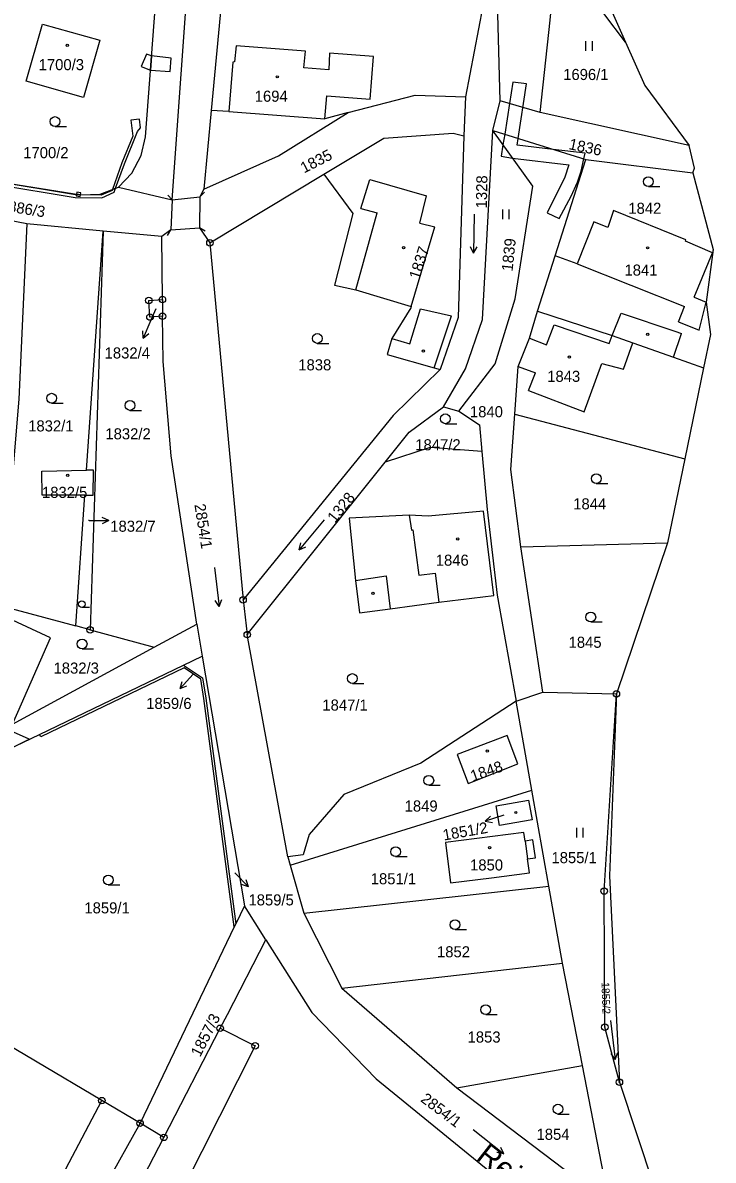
# Model space of a CAD drawing. Extents: x -562167 to -556918, y -1077891 to -1070763.
# Drawn here: x -560057.2 to -559951.3, y -1076245.2 to -1076070.7 of the extents above; entities that cross this region are included whole.
import ezdxf

# ---------------------------------------------------------------- set-up
doc = ezdxf.new("R2010")
doc.units = 0
for name, color, linetype in [('Hranice parcel', 7, 'Continuous'), ('Parcelní čísla', 7, 'Continuous'), ('Pop  PČ popisy', 7, 'Continuous'), ('Vnitřní kresba', 7, 'Continuous'), ('Věcná břemena k části', 7, 'Continuous'), ('Značky bodu BP', 7, 'Continuous'), ('Značky budov', 7, 'Continuous'), ('Značky kultur', 7, 'Continuous')]:
    doc.layers.add(name, color=color, linetype=linetype)

msp = doc.modelspace()

# ---------------------------------------------------------------- linework, layer by layer
at = {"layer": 'Hranice parcel'}
for p, q in [((-560025.53, -1076054.65), (-560028.3, -1076084.18)), ((-559989.29, -1076082.11), (-559989.54, -1076088.08)), ((-559985.13, -1076087.28), (-559983.96, -1076082.71)), ((-559977.87, -1076084.51), (-559983.96, -1076082.71)), ((-560028.3, -1076084.18), (-560029.44, -1076096.28)), ((-559955.02, -1076089.55), (-559977.87, -1076084.51)), ((-559985.13, -1076087.28), (-559970.86, -1076091.73)), ((-559975.55, -1076106.5), (-559970.86, -1076091.73)), ((-559970.86, -1076091.73), (-559954.43, -1076093.78)), ((-560028.49, -1076104.49), (-560011.02, -1076093.97)), ((-559954.43, -1076093.78), (-559951.31, -1076105.52)), ((-560042.52, -1076095.98), (-560034.28, -1076097.89)), ((-560030.04, -1076097.42), (-560030.08, -1076102.21)), ((-560029.44, -1076096.28), (-560030.04, -1076097.42)), ((-560056.59, -1076101.57), (-560072.36, -1076098.55)), ((-560034.28, -1076097.89), (-560034.5, -1076102.52)), ((-560044.85, -1076102.69), (-560056.59, -1076101.57)), ((-560047.4, -1076139.36), (-560044.85, -1076102.69)), ((-560044.85, -1076102.69), (-560046.87, -1076163.85)), ((-560035.89, -1076103.54), (-560044.85, -1076102.69)), ((-560034.5, -1076102.52), (-560035.89, -1076103.54)), ((-560030.08, -1076102.21), (-560028.49, -1076104.49)), ((-560035.78, -1076113.21), (-560035.89, -1076103.54)), ((-560028.49, -1076104.49), (-560023.41, -1076159.25)), ((-559978.25, -1076115), (-559975.55, -1076106.5)), ((-560035.78, -1076113.21), (-560035.76, -1076115.77)), ((-559952.78, -1076123.67), (-559955.67, -1076137.64)), ((-559992.67, -1076129.64), (-559990.3, -1076130.3)), ((-559981.76, -1076130.76), (-559955.67, -1076137.64)), ((-560022.76, -1076164.59), (-560001.61, -1076138.12)), ((-559955.67, -1076137.64), (-559958.33, -1076150.52)), ((-560049.07, -1076163.26), (-560047.67, -1076143.19)), ((-559980.8, -1076151.13), (-559958.33, -1076150.52)), ((-559977.45, -1076173.43), (-559980.8, -1076151.13)), ((-559958.33, -1076150.52), (-559966.16, -1076173.69)), ((-560062.24, -1076159.7), (-560049.07, -1076163.26)), ((-560023.41, -1076159.25), (-560022.76, -1076164.59)), ((-560046.87, -1076163.85), (-560049.07, -1076163.26)), ((-560037.03, -1076166.51), (-560030.49, -1076162.96)), ((-560030.49, -1076162.96), (-560029.66, -1076167.9)), ((-560046.87, -1076163.85), (-560037.03, -1076166.51)), ((-560016.53, -1076198.66), (-560022.76, -1076164.59)), ((-560058.75, -1076178.3), (-560037.03, -1076166.51)), ((-560032.52, -1076169.27), (-560029.66, -1076167.9)), ((-560029.66, -1076167.9), (-560023.2, -1076206.18)), ((-560054.62, -1076179.88), (-560032.52, -1076169.27)), ((-559981.55, -1076174.81), (-559977.45, -1076173.43)), ((-559977.45, -1076173.43), (-559966.16, -1076173.69)), ((-559966.16, -1076173.69), (-559967.24, -1076201.59)), ((-559979.13, -1076188.43), (-559981.55, -1076174.81)), ((-560060.74, -1076182.82), (-560054.62, -1076179.88)), ((-560016.17, -1076199.94), (-559979.13, -1076188.43)), ((-559976.51, -1076203.18), (-559979.13, -1076188.43)), ((-560016.53, -1076198.66), (-560016.17, -1076199.94)), ((-560016.17, -1076199.94), (-560014.09, -1076207.32)), ((-559967.24, -1076201.59), (-559965.7, -1076233.24)), ((-560014.09, -1076207.32), (-559976.51, -1076203.18)), ((-559974.42, -1076214.99), (-559976.51, -1076203.18)), ((-560023.2, -1076206.18), (-560024.51, -1076208.92)), ((-560019.92, -1076211.38), (-560023.2, -1076206.18)), ((-560014.09, -1076207.32), (-560008.26, -1076218.81)), ((-560024.51, -1076208.92), (-560024.75, -1076209.41)), ((-560024.75, -1076209.41), (-560039.21, -1076239.53)), ((-560008.26, -1076218.81), (-559974.42, -1076214.99)), ((-559971.38, -1076230.66), (-559974.42, -1076214.99)), ((-560008.26, -1076218.81), (-559990.61, -1076234.08)), ((-560035.56, -1076241.69), (-560026.92, -1076224.96)), ((-559990.61, -1076234.08), (-559971.38, -1076230.66)), ((-559967.25, -1076251.8), (-559971.38, -1076230.66)), ((-559965.7, -1076233.24), (-559956.31, -1076261.44)), ((-559990.61, -1076234.08), (-559967.25, -1076251.8)), ((-560039.21, -1076239.53), (-560045.06, -1076236.06)), ((-560039.21, -1076239.53), (-560063.54, -1076283.23)), ((-560035.56, -1076241.69), (-560039.21, -1076239.53)), ((-560058.7, -1076286.51), (-560035.56, -1076241.69))]:
    msp.add_line(p, q, dxfattribs=at)
for points in [[(-559983.96, -1076082.71), (-559984.59, -1076059.88), (-559983.85, -1076052.53), (-559983.88, -1076035.25), (-559986.69, -1076012.43), (-559987.02, -1076004.68), (-559984.78, -1075990.75), (-559977.05, -1075965.96), (-559976.5, -1075950.68), (-559980.18, -1075926.51), (-559983.34, -1075897.31), (-559978.22, -1075866.03), (-559973.8, -1075847.64), (-559968.23, -1075828.09), (-559964.56, -1075815.78)], [(-560034.28, -1076097.89), (-560030.13, -1076040.04), (-560029.83, -1076034), (-560029.98, -1076027.95), (-560033.68, -1075983.37), (-560034.44, -1075977.55), (-560036.67, -1075967.75), (-560038.58, -1075961.71), (-560046.27, -1075940.8), (-560054.09, -1075917.01)], [(-559977.87, -1076084.51), (-559976.34, -1076070.35), (-559974.29, -1076048.61)], [(-559964.77, -1076073.74), (-559968.1, -1076069.32), (-559974.29, -1076048.61)], [(-559974.29, -1076048.61), (-559967.44, -1076067.75), (-559964.77, -1076073.74)], [(-559986.73, -1076057.78), (-559986.64, -1076068.21), (-559989.29, -1076082.11)], [(-560042.52, -1076095.98), (-560040.49, -1076093.8), (-560039.03, -1076091.13), (-560038.38, -1076088.24), (-560036.8, -1076067.28)], [(-560054.16, -1076070.94), (-560045.37, -1076073.42), (-560047.86, -1076082.21), (-560056.65, -1076079.71), (-560054.16, -1076070.94)], [(-560007.27, -1076084.52), (-560010.86, -1076085.5), (-560010.58, -1076081.96), (-560003.92, -1076082.49), (-560003.43, -1076075.9), (-560010.18, -1076075.43), (-560010.26, -1076077.98), (-560014.08, -1076077.67), (-560013.86, -1076075.13), (-560024.46, -1076074.31), (-560024.71, -1076076.75), (-560024.97, -1076076.79), (-560025.6, -1076084.38), (-560028.3, -1076084.18)], [(-559964.77, -1076073.74), (-559961.8, -1076080.39), (-559955.02, -1076089.55)], [(-560007.27, -1076084.52), (-559997.04, -1076081.87), (-559989.29, -1076082.11)], [(-560029.44, -1076096.28), (-560017.97, -1076091.15), (-560007.27, -1076084.52)], [(-560011.02, -1076093.97), (-560001.82, -1076088.43), (-559991.18, -1076087.67), (-559989.54, -1076088.08)], [(-559989.54, -1076088.08), (-559990.45, -1076115.94), (-559993.16, -1076123.93)], [(-559992.67, -1076129.64), (-559989.29, -1076123.81), (-559986.68, -1076116.26), (-559985.13, -1076087.28)], [(-559990.3, -1076130.3), (-559984.73, -1076123.08), (-559981.67, -1076113.11), (-559979, -1076095.81), (-559985.13, -1076087.28)], [(-559954.43, -1076093.78), (-559954.17, -1076093.05), (-559955.02, -1076089.55)], [(-560011.02, -1076093.97), (-560006.56, -1076100.01), (-560009.39, -1076111), (-560006.11, -1076111.7), (-559997.64, -1076114.28), (-559997.7, -1076114.47), (-560000.61, -1076119.19), (-560001.3, -1076121.61), (-559994.12, -1076123.66), (-559993.16, -1076123.93)], [(-560067.85, -1076094), (-560048.28, -1076097.14), (-560045.32, -1076097.03), (-560042.52, -1076095.98)], [(-559951.31, -1076105.52), (-559951.44, -1076106.03), (-559955.59, -1076104.26), (-559955.49, -1076104.03), (-559966.6, -1076099.54), (-559967.49, -1076102.14), (-559969.63, -1076101.29), (-559972.18, -1076107.74), (-559975.55, -1076106.5)], [(-560056.59, -1076101.57), (-560057.78, -1076128.5), (-560060.01, -1076154.79)], [(-559951.31, -1076105.52), (-559952.38, -1076113.61), (-559951.73, -1076118.58), (-559952.78, -1076123.67)], [(-560035.76, -1076115.77), (-560037.68, -1076115.88), (-560037.86, -1076113.35), (-560035.78, -1076113.21)], [(-560030.49, -1076162.96), (-560034.42, -1076137.16), (-560035.68, -1076122.69), (-560035.76, -1076115.77)], [(-559981.76, -1076130.76), (-559981.24, -1076123.49), (-559979.5, -1076119.12), (-559978.25, -1076115)], [(-559978.25, -1076115), (-559966.82, -1076118.73), (-559963.66, -1076119.84), (-559957.38, -1076122.05), (-559952.78, -1076123.67)], [(-559993.16, -1076123.93), (-560000.41, -1076130.98), (-560023.41, -1076159.25)], [(-560001.61, -1076138.12), (-559997.93, -1076133.52), (-559992.67, -1076129.64)], [(-559990.3, -1076130.3), (-559987.16, -1076132.41), (-559986.79, -1076136.49)], [(-559980.8, -1076151.13), (-559982.36, -1076139.26), (-559981.76, -1076130.76)], [(-559986.79, -1076136.49), (-559994.7, -1076135.91), (-560001.61, -1076138.12)], [(-559986.79, -1076136.49), (-559985.98, -1076145.4), (-559984.44, -1076158.53), (-559981.55, -1076174.81)], [(-560047.67, -1076143.19), (-560054.21, -1076143.2), (-560054.29, -1076139.5), (-560047.4, -1076139.36)], [(-560047.67, -1076143.19), (-560046.37, -1076143.19), (-560046.36, -1076139.34), (-560047.4, -1076139.36)], [(-560006.19, -1076156.27), (-560005.55, -1076161.23), (-560000.83, -1076160.63), (-559993.41, -1076159.63), (-559984.93, -1076158.6), (-559986.52, -1076145.64), (-559995.04, -1076146.4), (-559997.95, -1076146.26), (-560007.14, -1076146.73), (-560006.19, -1076156.27)], [(-560058.75, -1076178.3), (-560057.95, -1076176.49), (-560052.94, -1076165.1), (-560059.41, -1076162.08), (-560059, -1076161.21), (-560062.24, -1076159.7)], [(-560024.75, -1076209.41), (-560027.83, -1076186.32), (-560029.43, -1076174.38), (-560029.89, -1076171.42), (-560032.44, -1076169.69), (-560054.44, -1076180.26), (-560054.62, -1076179.88)], [(-560032.52, -1076169.27), (-560029.63, -1076171.22), (-560029.13, -1076174.33), (-560027.54, -1076186.27), (-560024.51, -1076208.92)], [(-559965.7, -1076233.24), (-559967.92, -1076224.79), (-559968.04, -1076203.91), (-559966.16, -1076173.69)], [(-559981.55, -1076174.81), (-559996.15, -1076184.29), (-560007.97, -1076189.12), (-560013.28, -1076195.23), (-560014.19, -1076198.34), (-560016.53, -1076198.66)], [(-559981.25, -1076184.42), (-559982.93, -1076180.05), (-559990.59, -1076182.99), (-559988.89, -1076187.42), (-559981.25, -1076184.42)], [(-559979.1, -1076192.98), (-559984.07, -1076193.85), (-559984.59, -1076190.83), (-559979.64, -1076189.97), (-559979.1, -1076192.98)], [(-559980.17, -1076196.27), (-559980.37, -1076194.91), (-559992.39, -1076196.45), (-559991.59, -1076202.65), (-559985.33, -1076201.9), (-559979.51, -1076201.11), (-559979.8, -1076198.97), (-559978.59, -1076198.82), (-559978.95, -1076196.07), (-559980.17, -1076196.27)], [(-560026.92, -1076224.96), (-560025.82, -1076222.83), (-560019.92, -1076211.38)], [(-560019.92, -1076211.38), (-560012.86, -1076222.56), (-560003, -1076232.73), (-559951.82, -1076274.41)], [(-560045.06, -1076236.06), (-560065.44, -1076223.99), (-560071.79, -1076220.4)], [(-560026.92, -1076224.96), (-560021.56, -1076227.64), (-560056.96, -1076297.85), (-560064.21, -1076345.25), (-560069.02, -1076344.75), (-560062.62, -1076295.35), (-560063.14, -1076295.12)], [(-560068.92, -1076279.59), (-560061.7, -1076267.47), (-560045.06, -1076236.06)]]:
    msp.add_lwpolyline(points, dxfattribs=at)
at = {"layer": 'Pop  PČ popisy'}
for p, q in [((-560036.79, -1076114.6), (-560037.55, -1076116.36)), ((-560037.55, -1076116.36), (-560038.72, -1076119.12)), ((-560038.72, -1076119.12), (-560038.79, -1076118.01)), ((-560038.72, -1076119.12), (-560037.87, -1076118.4)), ((-560047, -1076147.11), (-560047.13, -1076147.11)), ((-560047, -1076147.11), (-560044, -1076147.11)), ((-560044, -1076147.11), (-560045, -1076146.61)), ((-560044, -1076147.11), (-560045, -1076147.61)), ((-560031.06, -1076170.64), (-560033.07, -1076172.87)), ((-560030.99, -1076170.56), (-560031.06, -1076170.64)), ((-560033.07, -1076172.87), (-560032.77, -1076171.79)), ((-560033.07, -1076172.87), (-560032.03, -1076172.46)), ((-559983.43, -1076192.29), (-559986.28, -1076193.22)), ((-559986.28, -1076193.22), (-559985.49, -1076192.43)), ((-559986.28, -1076193.22), (-559985.18, -1076193.38)), ((-560024.69, -1076201.14), (-560022.57, -1076203.26)), ((-560022.57, -1076203.26), (-560023.63, -1076202.91)), ((-560022.57, -1076203.26), (-560022.92, -1076202.2))]:
    msp.add_line(p, q, dxfattribs=at)
at = {"layer": 'Vnitřní kresba'}
for p, q in [((-560025.6, -1076084.38), (-560010.86, -1076085.5)), ((-560005.34, -1076099.23), (-560003.95, -1076094.8)), ((-560003.95, -1076094.8), (-559995.27, -1076097.29)), ((-560034.97, -1076097.17), (-560034.28, -1076097.89)), ((-560034.28, -1076097.89), (-560030.04, -1076097.42)), ((-560029.31, -1076096.74), (-560030.04, -1076097.42)), ((-559996.32, -1076101.46), (-559995.27, -1076097.29)), ((-560006.11, -1076111.7), (-560002.86, -1076099.9)), ((-560005.34, -1076099.23), (-560002.86, -1076099.9)), ((-560035.02, -1076103.38), (-560034.5, -1076102.52)), ((-560034.5, -1076102.52), (-560030.08, -1076102.21)), ((-560029.2, -1076102.7), (-560030.08, -1076102.21)), ((-559997.64, -1076114.28), (-559994, -1076102.03)), ((-559996.32, -1076101.46), (-559994, -1076102.03)), ((-559954.23, -1076112.85), (-559951.44, -1076106.03)), ((-559972.18, -1076107.74), (-559955.73, -1076114.28)), ((-559954.23, -1076112.85), (-559952.38, -1076113.61)), ((-559997.84, -1076119.98), (-559996.18, -1076114.62)), ((-559996.18, -1076114.62), (-559991.47, -1076115.71)), ((-559956.66, -1076116.62), (-559955.73, -1076114.28)), ((-559953.48, -1076117.89), (-559952.38, -1076113.61)), ((-559994.12, -1076123.66), (-559991.47, -1076115.71)), ((-559966.82, -1076118.73), (-559965.44, -1076115.31)), ((-559965.44, -1076115.31), (-559957.19, -1076118.06)), ((-559956.66, -1076116.62), (-559953.48, -1076117.89)), ((-559976.89, -1076120.12), (-559975.68, -1076117.06)), ((-559975.68, -1076117.06), (-559967.27, -1076119.95)), ((-559957.38, -1076122.05), (-559956.16, -1076118.4)), ((-559957.19, -1076118.06), (-559956.16, -1076118.4)), ((-560000.61, -1076119.19), (-559997.84, -1076119.98)), ((-559979.5, -1076119.12), (-559976.89, -1076120.12)), ((-559967.27, -1076119.95), (-559966.82, -1076118.73)), ((-559965.09, -1076123.9), (-559963.66, -1076119.84)), ((-559981.24, -1076123.49), (-559978.59, -1076124.45)), ((-559971.12, -1076130.44), (-559968.39, -1076122.99)), ((-559968.39, -1076122.99), (-559965.09, -1076123.9)), ((-559979.66, -1076127.14), (-559978.59, -1076124.45)), ((-559979.66, -1076127.14), (-559971.12, -1076130.44)), ((-559997.95, -1076146.26), (-559997.6, -1076148.56)), ((-559997.6, -1076148.56), (-559997.36, -1076148.53)), ((-559997.36, -1076148.53), (-559996.45, -1076155.48)), ((-560006.19, -1076156.27), (-560001.48, -1076155.56)), ((-560001.48, -1076155.56), (-560000.83, -1076160.63)), ((-559996.45, -1076155.48), (-559993.96, -1076155.17)), ((-559993.96, -1076155.17), (-559993.41, -1076159.63)), ((-559980.17, -1076196.27), (-559979.8, -1076198.97))]:
    msp.add_line(p, q, dxfattribs=at)
at = {"layer": 'Věcná břemena k části'}
for points in [[(-560043.17, -1076096.75), (-560042.95, -1076096.14), (-560043.45, -1076096.33), (-560043.49, -1076096.45), (-560045.17, -1076097.18), (-560049.11, -1076097.13), (-560061.47, -1076095.09), (-560071.97, -1076093.35), (-560082.29, -1076091.66), (-560088.64, -1076090.72), (-560091.01, -1076089.49), (-560091.14, -1076089.36), (-560091.95, -1076088.55), (-560092.86, -1076086.9), (-560093.35, -1076083.52), (-560093.68, -1076073.95), (-560094.14, -1076063.54)], [(-560091.25, -1076089.81), (-560088.76, -1076091.1), (-560082.35, -1076092.06), (-560072.03, -1076093.75), (-560061.53, -1076095.49), (-560049.15, -1076097.53), (-560045.09, -1076097.58), (-560043.17, -1076096.75)]]:
    msp.add_lwpolyline(points, dxfattribs=at)
for points in [[(-560038.23, -1076075.56), (-560039.03, -1076077.44), (-560037.61, -1076078.04), (-560037.45, -1076075.84)], [(-560034.41, -1076076.17), (-560037.45, -1076075.84), (-560037.61, -1076078.04), (-560034.59, -1076078.21)], [(-559983.29, -1076087.85), (-559983.55, -1076089.48), (-559983.82, -1076091.2), (-559982.07, -1076091.54), (-559973.48, -1076092.53), (-559974.06, -1076094.45), (-559976.79, -1076099.89), (-559974.94, -1076100.78), (-559973.08, -1076097.33), (-559972.12, -1076095.21), (-559971.56, -1076093.5), (-559971.15, -1076091.64), (-559970.96, -1076090.75), (-559975.86, -1076090.17), (-559981.38, -1076089.52), (-559981.22, -1076088.5), (-559979.93, -1076080.13), (-559982.04, -1076079.87), (-559982.55, -1076083.13)], [(-560043.45, -1076096.33), (-560042.95, -1076096.14), (-560041.61, -1076092.39), (-560039.6, -1076087.45), (-560039.15, -1076086.87), (-560039.31, -1076085.55), (-560040.61, -1076085.71), (-560040.31, -1076088.15), (-560041.99, -1076092.25)], [(-560048.99, -1076097.3), (-560048.39, -1076097.4), (-560048.35, -1076097.13), (-560048.95, -1076097.03)], [(-560048.9, -1076096.72), (-560048.95, -1076097.03), (-560048.35, -1076097.13), (-560048.3, -1076096.81)], [(-560088.47, -1076166.26), (-560089.27, -1076168.1), (-560058.57, -1076181.78), (-560056.2, -1076180.64)]]:
    msp.add_lwpolyline(points, close=True, dxfattribs=at)
at = {"layer": 'Značky bodu BP'}
for centre, radius in [((-560028.49, -1076104.49), 0.5), ((-560028.49, -1076104.49), 0.0303), ((-560037.86, -1076113.35), 0.5), ((-560035.78, -1076113.21), 0.5), ((-560037.86, -1076113.35), 0.0303), ((-560035.78, -1076113.21), 0.0303), ((-560037.68, -1076115.88), 0.5), ((-560037.68, -1076115.88), 0.0303), ((-560035.76, -1076115.77), 0.5), ((-560035.76, -1076115.77), 0.0303), ((-560023.41, -1076159.25), 0.5), ((-560023.41, -1076159.25), 0.0303), ((-560046.87, -1076163.85), 0.5), ((-560046.87, -1076163.85), 0.0303), ((-560022.76, -1076164.59), 0.5), ((-560022.76, -1076164.59), 0.0303), ((-559966.16, -1076173.69), 0.5), ((-559966.16, -1076173.69), 0.0303), ((-559968.04, -1076203.91), 0.5), ((-559968.04, -1076203.91), 0.0303), ((-560026.92, -1076224.96), 0.5), ((-559967.92, -1076224.79), 0.5), ((-559967.92, -1076224.79), 0.0303), ((-560026.92, -1076224.96), 0.0303), ((-560021.56, -1076227.64), 0.5), ((-560021.56, -1076227.64), 0.0303), ((-559965.7, -1076233.24), 0.5), ((-559965.7, -1076233.24), 0.0303), ((-560045.06, -1076236.06), 0.5), ((-560045.06, -1076236.06), 0.0303), ((-560039.21, -1076239.53), 0.5), ((-560039.21, -1076239.53), 0.0303), ((-560035.56, -1076241.69), 0.5), ((-560035.56, -1076241.69), 0.0303)]:
    msp.add_circle(centre, radius, dxfattribs=at)
at = {"layer": 'Značky budov'}
for centre in [(-560050.36, -1076074.2), (-560018.17, -1076079.04), (-559998.8, -1076105.23), (-559961.37, -1076105.27), (-559961.36, -1076118.55), (-559995.75, -1076121.09), (-559973.37, -1076122.01), (-560050.3, -1076140.14), (-559990.49, -1076149.91), (-560003.49, -1076158.27), (-559985.97, -1076182.44), (-559981.58, -1076191.87), (-559985.61, -1076197.27)]:
    msp.add_circle(centre, 0.175, dxfattribs=at)
at = {"layer": 'Značky kultur'}
for p, q in [((-559970.85, -1076075.07), (-559970.85, -1076073.57)), ((-559969.85, -1076075.07), (-559969.85, -1076073.57)), ((-560052.24, -1076086.65), (-560050.49, -1076086.65)), ((-559961.26, -1076095.86), (-559959.51, -1076095.86)), ((-559987.95, -1076100.08), (-559988.05, -1076106.08)), ((-559983.59, -1076100.87), (-559983.59, -1076099.37)), ((-559982.59, -1076100.87), (-559982.59, -1076099.37)), ((-559988.05, -1076106.08), (-559988.54, -1076105.09)), ((-559988.05, -1076106.08), (-559987.53, -1076105.11)), ((-560012.03, -1076119.92), (-560010.28, -1076119.92)), ((-560052.76, -1076129.08), (-560051.01, -1076129.08)), ((-560040.75, -1076130.19), (-560039, -1076130.19)), ((-559992.38, -1076132.24), (-559990.63, -1076132.24)), ((-559969.24, -1076141.41), (-559967.49, -1076141.41)), ((-560010.95, -1076146.96), (-560014.81, -1076151.56)), ((-560014.81, -1076151.56), (-560014.56, -1076150.49)), ((-560014.81, -1076151.56), (-560013.79, -1076151.13)), ((-560027.79, -1076154.29), (-560027.06, -1076160.25)), ((-560027.06, -1076160.25), (-560027.68, -1076159.34)), ((-560027.06, -1076160.25), (-560026.68, -1076159.22)), ((-560048.11, -1076160.4), (-560046.94, -1076160.4)), ((-559970.09, -1076162.65), (-559968.34, -1076162.65)), ((-560048.09, -1076166.77), (-560046.34, -1076166.77)), ((-560006.64, -1076172.07), (-560004.89, -1076172.07)), ((-559994.93, -1076187.7), (-559993.18, -1076187.7)), ((-559972.24, -1076195.72), (-559972.24, -1076194.22)), ((-559971.24, -1076195.72), (-559971.24, -1076194.22)), ((-560000.02, -1076198.64), (-559998.27, -1076198.64)), ((-560044.07, -1076202.97), (-560042.32, -1076202.97)), ((-559990.91, -1076209.83), (-559989.16, -1076209.83)), ((-559986.2, -1076222.87), (-559984.45, -1076222.87)), ((-559967.06, -1076223.77), (-559966.33, -1076229.73)), ((-559966.33, -1076229.73), (-559966.95, -1076228.82)), ((-559966.33, -1076229.73), (-559965.95, -1076228.7)), ((-559975.13, -1076238.11), (-559973.38, -1076238.11)), ((-559988.1, -1076240.46), (-559983.44, -1076244.24)), ((-559983.44, -1076244.24), (-559983.88, -1076243.23)), ((-559983.44, -1076244.24), (-559984.52, -1076244.01))]:
    msp.add_line(p, q, dxfattribs=at)
for centre, radius in [((-560052.24, -1076085.9), 0.75), ((-559961.26, -1076095.11), 0.75), ((-560012.03, -1076119.17), 0.75), ((-560052.76, -1076128.33), 0.75), ((-560040.75, -1076129.44), 0.75), ((-559992.38, -1076131.49), 0.75), ((-559969.24, -1076140.66), 0.75), ((-560048.12, -1076159.9), 0.502), ((-559970.09, -1076161.9), 0.75), ((-560048.09, -1076166.02), 0.75), ((-560006.64, -1076171.32), 0.75), ((-559994.93, -1076186.95), 0.75), ((-560000.02, -1076197.89), 0.75), ((-560044.07, -1076202.22), 0.75), ((-559990.91, -1076209.08), 0.75), ((-559986.2, -1076222.12), 0.75), ((-559975.13, -1076237.36), 0.75)]:
    msp.add_circle(centre, radius, dxfattribs=at)

# ---------------------------------------------------------------- texts
at = {"layer": 'Parcelní čísla'}
for s, p in [('1700/3', (-560054.75, -1076078.02)), ('1696/1', (-559974.32, -1076079.53)), ('1694', (-560021.62, -1076082.86)), ('1700/2', (-560057.12, -1076091.52)), ('1842', (-559964.33, -1076100.05)), ('1841', (-559964.92, -1076109.53)), ('1832/4', (-560044.64, -1076122.24)), ('1838', (-560014.94, -1076124.06)), ('1843', (-559976.77, -1076125.82)), ('1840', (-559988.62, -1076131.25)), ('1832/1', (-560056.36, -1076133.43)), ('1832/2', (-560044.52, -1076134.64)), ('1847/2', (-559997, -1076136.32)), ('1832/5', (-560054.24, -1076143.62)), ('1844', (-559972.78, -1076145.38)), ('1832/7', (-560043.77, -1076148.81)), ('1846', (-559993.86, -1076154.02)), ('1845', (-559973.49, -1076166.61)), ('1832/3', (-560052.47, -1076170.57)), ('1859/6', (-560038.26, -1076175.99)), ('1847/1', (-560011.25, -1076176.24)), ('1849', (-559998.63, -1076191.72)), ('1855/1', (-559976.12, -1076199.64)), ('1850', (-559988.6, -1076200.76)), ('1851/1', (-560003.83, -1076202.88)), ('1859/1', (-560047.74, -1076207.34)), ('1859/5', (-560022.58, -1076206.12)), ('1852', (-559993.67, -1076214.08)), ('1853', (-559988.98, -1076227.15)), ('1854', (-559978.41, -1076242.07))]:
    msp.add_text(s, height=1.7, dxfattribs=at).set_placement(p)
for s, height, rotation, p in [('1836', 1.7, 348, (-559973.56, -1076090.12)), ('1835', 1.7, 27, (-560014.07, -1076093.88)), ('1328', 1.7, 89, (-559986.02, -1076099.22)), ('1886/3', 1.7, 351, (-560060.77, -1076099.51)), ('1839', 1.7, 84, (-559982.09, -1076108.93)), ('1837', 1.7, 72, (-559996.39, -1076110.22)), ('1328', 1.7, 51, (-560009.31, -1076147.56)), ('2854/1', 1.7, 279, (-560030.88, -1076144.65)), ('1848', 1.7, 19, (-559988.2, -1076187.14)), ('1851/2', 1.7, 10, (-559992.62, -1076196.18)), ('1855/2', 1.2, 272, (-559968.45, -1076217.9)), ('1857/3', 1.7, 63, (-560030, -1076229.47)), ('2854/1', 1.7, 323, (-559996.3, -1076236.09))]:
    msp.add_text(s, height=height, rotation=rotation, dxfattribs=at).set_placement(p)
at = {"layer": 'Pop  PČ popisy'}
msp.add_text('Rejchartický potok', height=3.4, rotation=322, dxfattribs=at).set_placement((-559987.83, -1076244.97))

doc.saveas('drawing.dxf')
